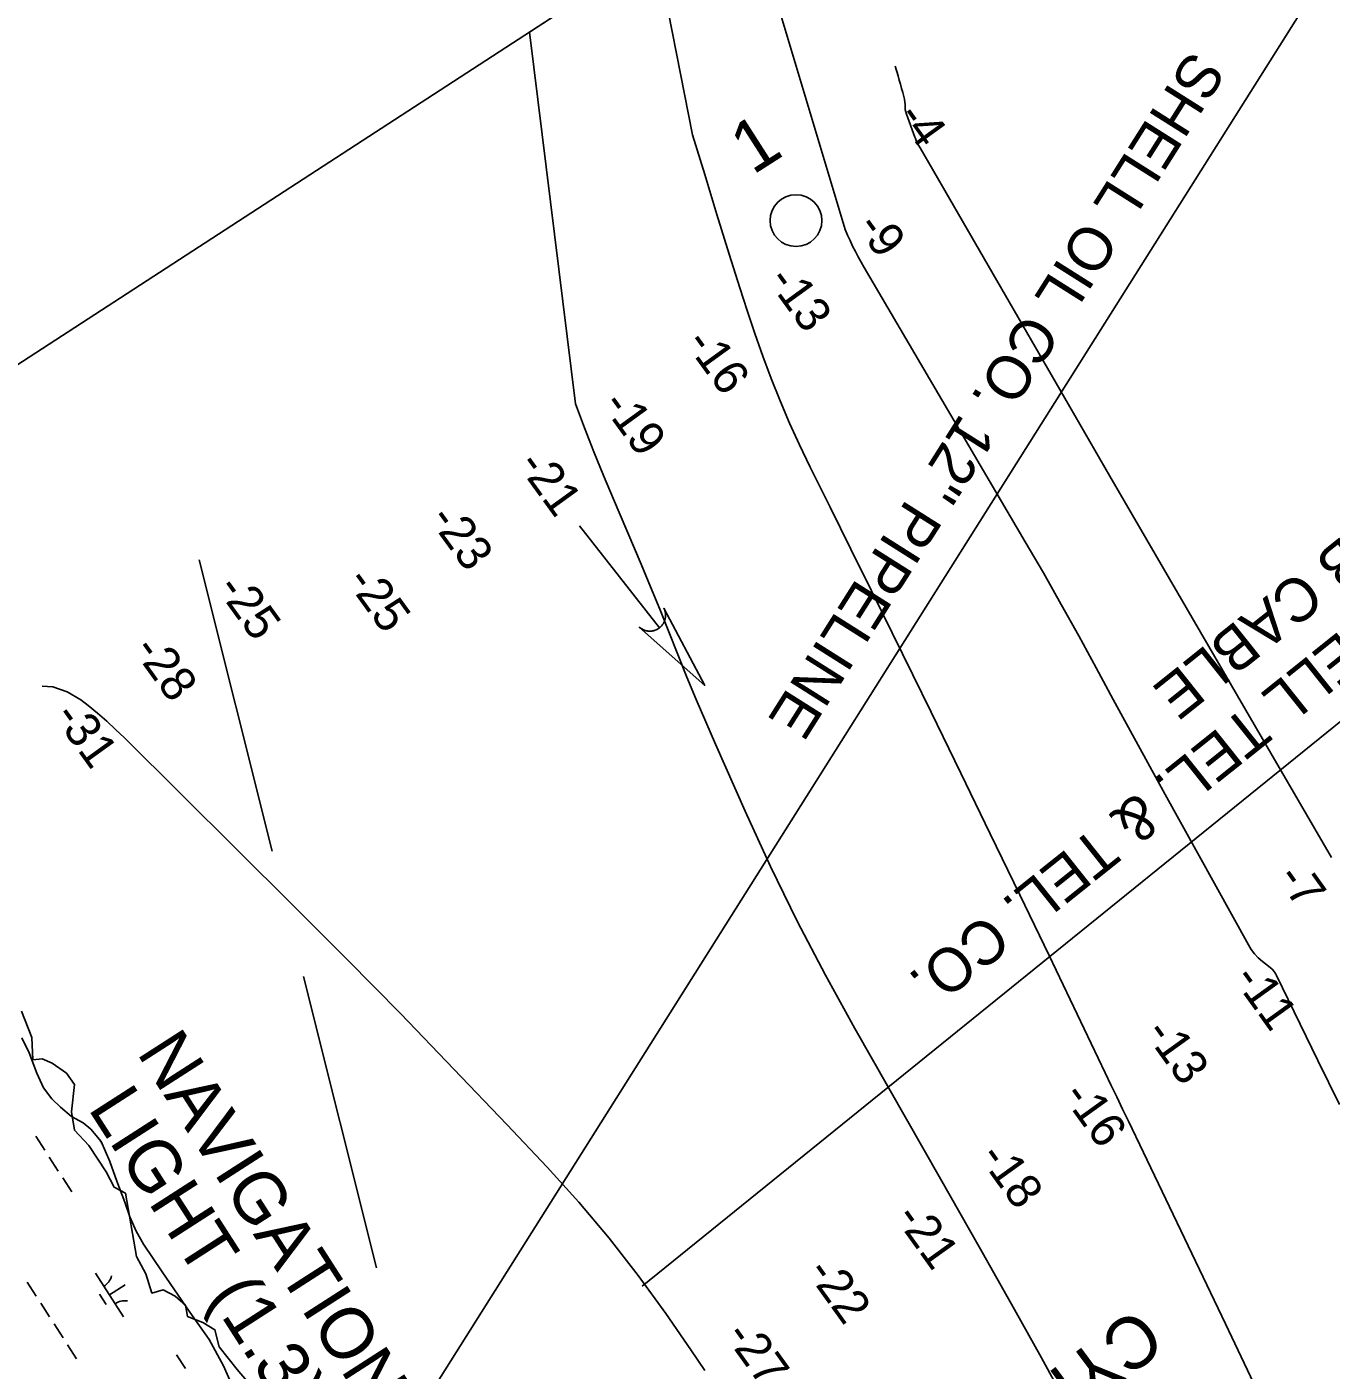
# Model space of a CAD drawing. Extents: x 3937982 to 3958556, y 219448 to 241894.
# Drawn here: x 3946595 to 3947855, y 236976 to 238273 of the extents above; entities that cross this region are included whole.
import ezdxf

# ---------------------------------------------------------------- set-up
doc = ezdxf.new("R2010")
doc.units = 0
for name, color, linetype in [('V-CHAN-NAID', 7, 'Continuous'), ('V-GRID-FRAM', 7, 'Continuous'), ('V-RIVR-EDGE', 7, 'Continuous'), ('V-RIVR-IDEN', 7, 'Continuous'), ('V-RIVR-MILE', 7, 'Continuous'), ('V-RIVR-RANG', 7, 'Continuous'), ('V-STRM-FLOW', 7, 'Continuous'), ('V-TOPO-DPTH', 7, 'Continuous'), ('V-TOPO-MINR', 7, 'Continuous'), ('V-UTIL-IDEN', 7, 'Continuous'), ('V-UTIL-LINE', 7, 'Continuous'), ('V-WETL-SWMP', 7, 'Continuous')]:
    doc.layers.add(name, color=color, linetype=linetype)

msp = doc.modelspace()

# ---------------------------------------------------------------- linework, layer by layer
at = {"layer": 'V-GRID-FRAM'}
msp.add_lwpolyline([(3948998.173, 239513.74), (3957109.469, 226912.286), (3949780.097, 222173.81), (3941699.799, 234772.334), (3948998.173, 239513.74)], dxfattribs=at)
at = {"layer": 'V-RIVR-EDGE'}
msp.add_lwpolyline([(3946589.66, 237322.316), (3946599.489, 237296.76), (3946600.472, 237275.137), (3946609.318, 237276.119), (3946619.147, 237272.188), (3946632.908, 237262.359), (3946640.771, 237251.547), (3946637.822, 237225.009), (3946640.771, 237207.317), (3946654.531, 237192.573), (3946671.241, 237167.018), (3946679.104, 237152.275), (3946689.916, 237146.377), (3946700.727, 237085.438), (3946709.573, 237068.728), (3946715.471, 237050.053), (3946726.283, 237053.002), (3946738.077, 237047.105), (3946747.906, 237038.259), (3946749.872, 237027.447), (3946764.616, 237021.549), (3946776.41, 237014.669), (3946780.342, 236997.96), (3946798.034, 236976.336), (3946806.88, 236965.524)], dxfattribs=at)
at = {"layer": 'V-RIVR-MILE'}
msp.add_circle((3947337.79, 238085.684), 25, dxfattribs=at)
at = {"layer": 'V-RIVR-RANG'}
for points in [[(3946761.263, 237758.234), (3946831.653, 237476.906)], [(3946861.993, 237355.644), (3946932.383, 237074.316)]]:
    msp.add_lwpolyline(points, dxfattribs=at)
at = {"layer": 'V-STRM-FLOW'}
msp.add_line((3947128.645, 237790.968), (3947205.924, 237692.464), dxfattribs=at)
msp.add_lwpolyline([(3947210.01, 237711.557), (3947249.625, 237636.761), (3947186.407, 237693.04), (3947187.595, 237692.09), (3947188.827, 237691.29), (3947189.344, 237691.002), (3947189.808, 237690.764), (3947190.382, 237690.498), (3947190.945, 237690.264), (3947191.44, 237690.08), (3947192.127, 237689.856), (3947192.877, 237689.652), (3947193.3, 237689.554), (3947193.849, 237689.447), (3947194.579, 237689.335), (3947195.149, 237689.273), (3947195.764, 237689.231), (3947196.171, 237689.216), (3947196.618, 237689.213), (3947197.164, 237689.226), (3947197.666, 237689.256), (3947198.164, 237689.302), (3947198.572, 237689.352), (3947199.175, 237689.447), (3947199.75, 237689.56), (3947200.205, 237689.667), (3947200.736, 237689.809), (3947201.193, 237689.949), (3947201.595, 237690.084), (3947201.903, 237690.197), (3947202.371, 237690.383), (3947202.843, 237690.589), (3947203.285, 237690.799), (3947203.727, 237691.027), (3947204.129, 237691.252), (3947204.561, 237691.51), (3947204.909, 237691.733), (3947205.397, 237692.069), (3947205.924, 237692.464), (3947206.089, 237692.596), (3947206.328, 237692.792), (3947206.605, 237693.032), (3947206.869, 237693.27), (3947207.119, 237693.507), (3947207.358, 237693.743), (3947207.634, 237694.029), (3947207.822, 237694.233), (3947208.09, 237694.537), (3947208.332, 237694.828), (3947208.495, 237695.032), (3947208.899, 237695.569), (3947209.106, 237695.864), (3947209.244, 237696.069), (3947209.464, 237696.413), (3947209.652, 237696.724), (3947209.841, 237697.054), (3947210.053, 237697.45), (3947210.241, 237697.826), (3947210.381, 237698.123), (3947210.495, 237698.379), (3947210.643, 237698.73), (3947210.768, 237699.049), (3947210.904, 237699.422), (3947211.033, 237699.805), (3947211.152, 237700.195), (3947211.288, 237700.694), (3947211.375, 237701.054), (3947211.461, 237701.453), (3947211.535, 237701.847), (3947211.587, 237702.167), (3947211.636, 237702.516), (3947211.694, 237703.037), (3947211.696, 237703.056), (3947211.721, 237703.366), (3947211.736, 237703.596), (3947211.752, 237703.94), (3947211.761, 237704.369), (3947211.759, 237704.71), (3947211.751, 237705.017), (3947211.732, 237705.41), (3947211.703, 237705.788), (3947211.677, 237706.057), (3947211.636, 237706.408), (3947211.566, 237706.89), (3947211.518, 237707.176), (3947211.475, 237707.399), (3947211.434, 237707.603), (3947211.381, 237707.846), (3947211.305, 237708.163), (3947211.222, 237708.479), (3947211.134, 237708.791), (3947211.04, 237709.098), (3947210.908, 237709.492), (3947210.824, 237709.726), (3947210.681, 237710.098), (3947210.505, 237710.524), (3947210.364, 237710.839), (3947210.253, 237711.074), (3947210.146, 237711.292), (3947210.067, 237711.448)], close=True, dxfattribs=at)
at = {"layer": 'V-TOPO-DPTH'}
msp.add_line((3947287.759, 238402.565), (3947080.268, 238267.768), dxfattribs=at)
for points in [[(3947862.771, 237232.19), (3947842.097, 237274.575), (3947802.157, 237356.676), (3947801.441, 237357.994), (3947799.756, 237360.455), (3947797.736, 237362.677), (3947794.355, 237365.661), (3947788.351, 237370.334), (3947784.408, 237373.809), (3947780.785, 237377.559), (3947777.644, 237381.72), (3947774.824, 237386.155), (3947694.517, 237531.324), (3947677.68, 237561.897), (3947660.92, 237592.511), (3947644.275, 237623.188), (3947627.707, 237653.906), (3947611.02, 237684.558), (3947594.099, 237715.077), (3947576.826, 237745.398), (3947559.317, 237775.587), (3947403.666, 238040.429), (3947400.75, 238045.51), (3947397.905, 238050.63), (3947395.166, 238055.807), (3947392.498, 238061.022), (3947389.976, 238066.307), (3947387.577, 238071.644), (3947385.365, 238077.061), (3947287.759, 238402.565)], [(3947080.268, 238267.768), (3947124.746, 237908.644), (3947133.505, 237885.456), (3947142.489, 237862.357), (3947151.809, 237839.392), (3947161.353, 237816.515), (3947188.051, 237753.814), (3947197.171, 237732.138), (3947206.166, 237710.41), (3947214.974, 237688.607), (3947223.658, 237666.752), (3947232.39, 237644.919), (3947241.312, 237623.164), (3947250.516, 237601.528), (3947259.91, 237579.971), (3947288.551, 237515.4), (3947313.202, 237462.018), (3947338.91, 237409.171), (3947366.204, 237357.125), (3947394.556, 237305.613), (3947477.479, 237160.199), (3947486.787, 237143.861), (3947496.085, 237127.518), (3947505.37, 237111.167), (3947514.646, 237094.812), (3947548.96, 237034.25), (3947575.026, 236987.417), (3947600.611, 236940.328)], [(3947080.268, 238267.768), (3947124.746, 237908.644), (3947133.505, 237885.456), (3947142.489, 237862.357), (3947151.809, 237839.392), (3947161.353, 237816.515), (3947188.051, 237753.814), (3947197.171, 237732.138), (3947206.166, 237710.41), (3947214.974, 237688.607), (3947223.658, 237666.752), (3947232.39, 237644.919), (3947241.312, 237623.164), (3947250.516, 237601.528), (3947259.91, 237579.971), (3947288.551, 237515.4), (3947313.202, 237462.018), (3947338.91, 237409.171), (3947366.204, 237357.125), (3947394.556, 237305.613), (3947477.479, 237160.199), (3947486.787, 237143.861), (3947496.085, 237127.518), (3947505.37, 237111.167), (3947514.646, 237094.812), (3947548.96, 237034.25), (3947575.026, 236987.417), (3947600.611, 236940.328)], [(3947249.749, 236975.203), (3947236.122, 236995.245), (3947211.878, 237030.303), (3947185.16, 237067.114), (3947157.368, 237103.055), (3947127.966, 237137.69), (3947097.489, 237171.455), (3947058.422, 237212.798), (3947007.347, 237266.328), (3946955.931, 237319.526), (3946904.003, 237372.225), (3946851.734, 237424.59), (3946688.902, 237586.154), (3946680.435, 237594.291), (3946671.801, 237602.241), (3946662.917, 237609.911), (3946653.867, 237617.395), (3946646.835, 237623.023), (3946633.643, 237630.685), (3946619.897, 237635.595), (3946609.327, 237636.162)]]:
    msp.add_lwpolyline(points, dxfattribs=at)
at = {"layer": 'V-TOPO-MINR'}
for points in [[(3947862.771, 237232.19), (3947842.097, 237274.575), (3947802.157, 237356.676), (3947801.441, 237357.994), (3947799.756, 237360.455), (3947797.736, 237362.677), (3947794.355, 237365.661), (3947788.351, 237370.334), (3947784.408, 237373.809), (3947780.785, 237377.559), (3947777.644, 237381.72), (3947774.824, 237386.155), (3947694.517, 237531.324), (3947677.68, 237561.897), (3947660.92, 237592.511), (3947644.275, 237623.188), (3947627.707, 237653.906), (3947611.02, 237684.558), (3947594.099, 237715.077), (3947576.826, 237745.398), (3947559.317, 237775.587), (3947403.666, 238040.429), (3947400.75, 238045.51), (3947397.905, 238050.63), (3947395.166, 238055.807), (3947392.498, 238061.022), (3947389.976, 238066.307), (3947387.577, 238071.644), (3947385.365, 238077.061), (3947287.759, 238402.565)], [(3947804.41, 236911.758), (3947752.699, 237020.462), (3947658.97, 237216.024), (3947653.356, 237227.733), (3947647.741, 237239.441), (3947642.123, 237251.148), (3947636.503, 237262.855), (3947582.23, 237375.885), (3947553.913, 237434.694), (3947525.511, 237493.463), (3947496.982, 237552.17), (3947468.369, 237610.836), (3947450.682, 237647), (3947430.804, 237687.532), (3947410.869, 237728.035), (3947390.846, 237768.494), (3947370.764, 237808.925), (3947351.227, 237848.155), (3947341.174, 237869.083), (3947331.526, 237890.189), (3947322.485, 237911.562), (3947313.848, 237933.113), (3947305.731, 237954.873), (3947297.903, 237976.732), (3947290.508, 237998.742), (3947283.401, 238020.853), (3947273.33, 238053.283), (3947261.434, 238091.693), (3947249.579, 238130.115), (3947237.785, 238168.556), (3947202.584, 238347.232)], [(3947600.611, 236940.328), (3947575.026, 236987.417), (3947548.96, 237034.25), (3947514.646, 237094.812), (3947505.37, 237111.167), (3947496.085, 237127.518), (3947486.787, 237143.861), (3947477.479, 237160.199), (3947394.556, 237305.613), (3947366.204, 237357.125), (3947338.91, 237409.171), (3947313.202, 237462.018), (3947288.551, 237515.4), (3947259.91, 237579.971), (3947250.516, 237601.528), (3947241.312, 237623.164), (3947232.39, 237644.919), (3947223.658, 237666.752), (3947214.974, 237688.607), (3947206.166, 237710.41), (3947197.171, 237732.138), (3947188.051, 237753.814), (3947161.353, 237816.515), (3947151.809, 237839.392), (3947142.489, 237862.357), (3947133.505, 237885.456), (3947124.746, 237908.644), (3947080.268, 238267.768)], [(3947855.23, 237470.589), (3947772.35, 237612.929), (3947728.568, 237688.191), (3947684.829, 237763.478), (3947641.152, 237838.801), (3947597.516, 237914.148), (3947457.669, 238155.86), (3947456.281, 238158.356), (3947454.368, 238162.188), (3947453.243, 238164.81), (3947452.728, 238166.141), (3947444.518, 238188.391), (3947443.407, 238193.038), (3947443.105, 238197.833), (3947443.028, 238199.916), (3947442.624, 238202.862), (3947442.292, 238204.317), (3947440.926, 238209.4), (3947439.84, 238213.384), (3947438.737, 238217.364), (3947437.608, 238221.337), (3947436.461, 238225.305), (3947433.685, 238234.787)], [(3947249.749, 236975.203), (3947236.122, 236995.245), (3947211.878, 237030.303), (3947185.16, 237067.114), (3947157.368, 237103.055), (3947127.966, 237137.69), (3947097.489, 237171.455), (3947058.422, 237212.798), (3947007.347, 237266.328), (3946955.931, 237319.526), (3946904.003, 237372.225), (3946851.734, 237424.59), (3946688.902, 237586.154), (3946680.435, 237594.291), (3946671.801, 237602.241), (3946662.917, 237609.911), (3946653.867, 237617.395), (3946646.835, 237623.023), (3946633.643, 237630.685), (3946619.897, 237635.595), (3946609.327, 237636.162)]]:
    msp.add_lwpolyline(points, dxfattribs=at)
at = {"layer": 'V-UTIL-LINE'}
msp.add_line((3947949.336, 238483.295), (3945978.591, 235358.555), dxfattribs=at)
msp.add_lwpolyline([(3947189.215, 237056.732), (3949419.332, 238859.441)], dxfattribs=at)
at = {"layer": 'V-WETL-SWMP'}
for p, q in [((3946596.866, 237282.068), (3946589.711, 237296.507)), ((3946604.302, 237262.377), (3946596.866, 237282.068)), ((3946610.763, 237248.297), (3946604.302, 237262.377)), ((3946618.669, 237237.696), (3946610.763, 237248.297)), ((3946627.307, 237229.535), (3946618.669, 237237.696)), ((3946637.685, 237220.651), (3946627.307, 237229.535)), ((3946649.15, 237214.551), (3946637.685, 237220.651)), ((3946656.412, 237208.158), (3946649.15, 237214.551)), ((3946666.403, 237196.48), (3946656.412, 237208.158)), ((3946603.363, 237201.511), (3946612.023, 237188.057)), ((3946665.038, 237198.076), (3946667.126, 237194.831)), ((3946674.893, 237177.125), (3946666.403, 237196.48)), ((3946616.353, 237181.33), (3946625.013, 237167.876)), ((3946681.638, 237158.143), (3946674.893, 237177.125)), ((3946629.343, 237161.149), (3946638.003, 237147.696)), ((3946689.415, 237137.748), (3946681.638, 237158.143)), ((3946694.126, 237123.691), (3946689.415, 237137.748)), ((3946700.242, 237109.966), (3946694.126, 237123.691)), ((3946707.421, 237097.275), (3946700.242, 237109.966)), ((3946725.258, 237070.45), (3946707.421, 237097.275)), ((3946660.928, 237069.188), (3946687.99, 237027.145)), ((3946752.032, 237031.61), (3946725.258, 237070.45)), ((3946595.063, 237060.593), (3946603.723, 237047.14)), ((3946674.459, 237048.167), (3946689.595, 237057.909)), ((3946608.053, 237040.413), (3946616.713, 237026.959)), ((3946664.724, 237049.036), (3946671.219, 237038.946)), ((3946770.923, 237005.12), (3946752.032, 237031.61)), ((3946621.043, 237020.232), (3946629.703, 237006.778)), ((3946634.033, 237000.051), (3946642.693, 236986.597)), ((3946784.581, 236979.749), (3946770.923, 237005.12)), ((3946739.191, 236990.493), (3946747.851, 236977.039)), ((3946793.075, 236960.744), (3946784.581, 236979.749))]:
    msp.add_line(p, q, dxfattribs=at)
for centre, start, end in [((3946659.709, 237071.521), 301.99668, 343.540338), ((3946689.609, 237025.069), 81.996677, 123.540335)]:
    msp.add_arc(centre, 17.623, start, end, dxfattribs=at)

# ---------------------------------------------------------------- texts
at = {"layer": 'V-CHAN-NAID'}
for s, rotation, p in [('NAVIGATION', 302.718379, (3946700.28, 237282.129)), ('LIGHT (1.3)', 302.718379, (3946653.129, 237228.432)), ('CYPRESS LEADING', 216.762864, (3947667.336, 237037.559))]:
    msp.add_text(s, height=50, rotation=rotation, dxfattribs=at).set_placement(p)
at = {"layer": 'V-RIVR-IDEN'}
msp.add_text('1', height=50, rotation=32.632776, dxfattribs=at).set_placement((3947295.967, 238129.197))
at = {"layer": 'V-RIVR-RANG'}
for s, rotation, p in [('-4', 305.808326, (3947434.808, 238186.051)), ('-9', 305.933056, (3947395.444, 238079.477)), ('-13', 305.933056, (3947309.51, 238027.816)), ('-16', 305.933056, (3947230.001, 237967.292)), ('-19', 305.933056, (3947149.398, 237907.764)), ('-21', 305.933056, (3947067.951, 237849.744)), ('-23', 305.933056, (3946982.401, 237797.383)), ('-25', 305.933056, (3946902.508, 237737.559)), ('-25', 305.808326, (3946777.21, 237730.212)), ('-28', 305.808326, (3946696.564, 237671.079)), ('-31', 305.808326, (3946619.697, 237606.707)), ('-7', 305.568326, (3947801.466, 237450.812)), ('-11', 305.698917, (3947759.386, 237353.58)), ('-13', 305.698917, (3947673.925, 237301.158)), ('-16', 305.698917, (3947594.39, 237240.489)), ('-18', 305.698917, (3947513.778, 237181.32)), ('-21', 305.698917, (3947432.546, 237122.841)), ('-22', 305.698917, (3947347.239, 237070.205)), ('-27', 305.698917, (3947268.239, 237008.962))]:
    msp.add_text(s, height=33.5, rotation=rotation, dxfattribs=at).set_placement(p)
at = {"layer": 'V-UTIL-IDEN'}
for s, rotation, p in [('SHELL OIL CO. 12" PIPELINE', 237.728424, (3947718.949, 238251.792)), ('S. CENT. BELL TEL. & TEL. CO.', 218.603762, (3948090.403, 237871.738)), ('1 - SUB CABLE', 218.603762, (3947990.575, 237881.763))]:
    msp.add_text(s, height=41.99992, rotation=rotation, dxfattribs=at).set_placement(p)

doc.saveas('drawing.dxf')
